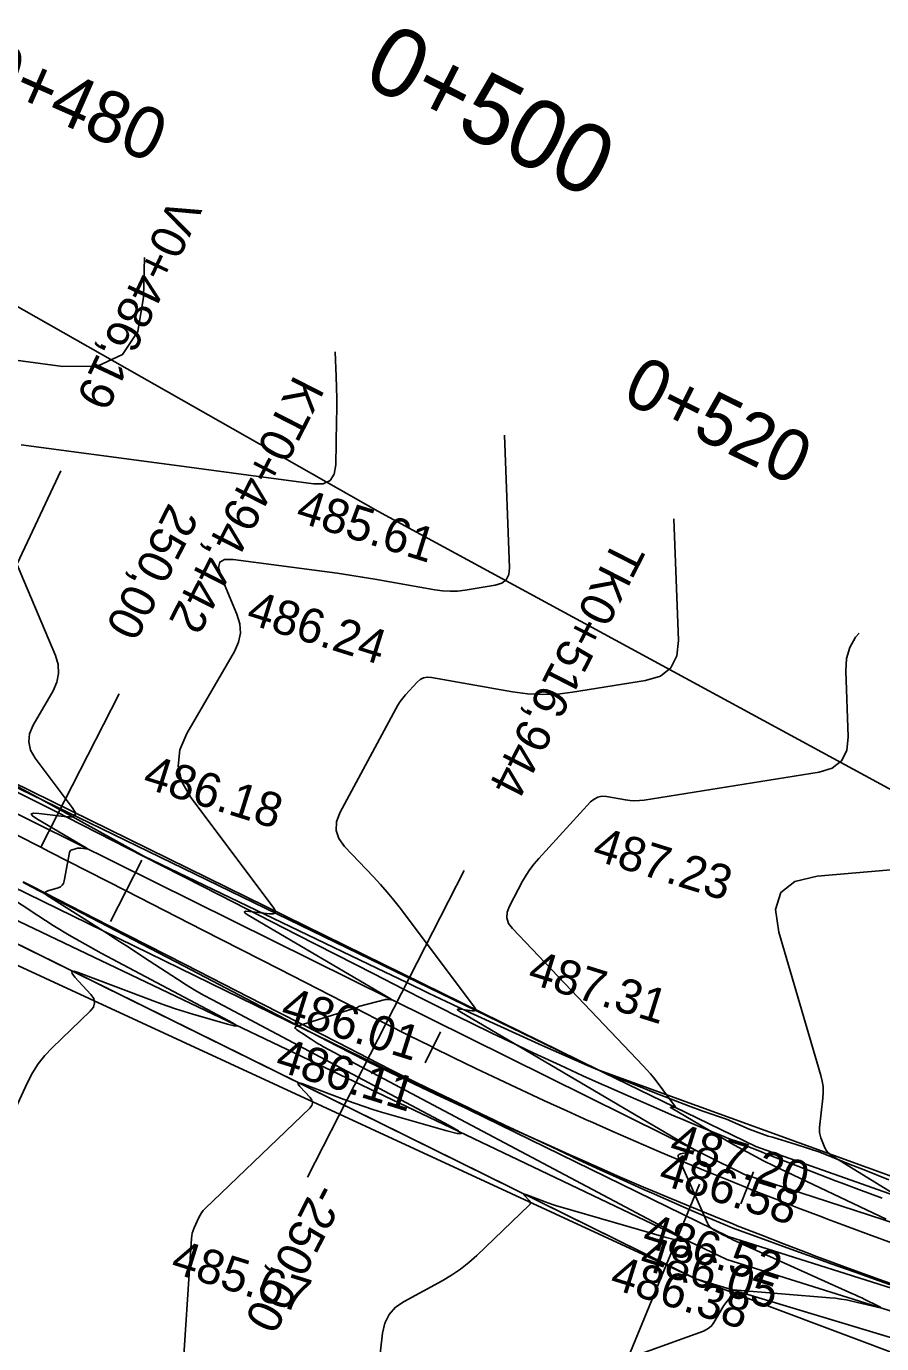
# Model space of a CAD drawing. Extents: x -636600 to -628587, y -1090963 to -1085869.
# Drawn here: x -629369.6 to -629320, y -1087474.7 to -1087398.2 of the extents above; entities that cross this region are included whole.
import ezdxf

# ---------------------------------------------------------------- set-up
doc = ezdxf.new("R2010")
doc.units = 0
for name, color, linetype in [('01_PARCELY_NÁVRH_PC', 7, 'Continuous'), ('40', 7, 'Continuous'), ('42', 7, 'Continuous'), ('60', 7, 'Continuous'), ('Ex_Major Contours', 7, 'Continuous'), ('Ex_Minor Contours', 7, 'Continuous'), ('HEKTOMETRY100', 7, 'Continuous'), ('HEKTOMETRY20', 7, 'Continuous'), ('HL_BODY', 7, 'Continuous'), ('koty_vše', 7, 'Continuous'), ('POLOMERY', 7, 'Continuous'), ('situace_osa', 7, 'Continuous'), ('situace_těleso', 7, 'Continuous'), ('situace_vozovka', 7, 'Continuous'), ('VRCHOLY', 7, 'Continuous')]:
    doc.layers.add(name, color=color, linetype=linetype)

msp = doc.modelspace()

# ---------------------------------------------------------------- linework, layer by layer
at = {"layer": '01_PARCELY_NÁVRH_PC'}
msp.add_lwpolyline([(-629217.269, -1087508.958), (-629282.17, -1087478.522), (-629336.363, -1087458.862), (-629378.449, -1087438.187), (-629413.659, -1087421.621), (-629443.636, -1087416.39), (-629443.866, -1087423.694), (-629444.194, -1087424.423), (-629429.354, -1087426.45), (-629379.95, -1087446.683), (-629330.734, -1087470.975), (-629288.614, -1087483.673), (-629279.325, -1087487.539), (-629234.204, -1087512.866), (-629221.586, -1087518.485), (-629217.269, -1087519.994)], dxfattribs=at)
at = {"layer": '40'}
for p, q in [((-629327.91, -1087464.921), (-629378.645, -1087439.757)), ((-629379.812, -1087443.594), (-629328.867, -1087468.52)), ((-629327.91, -1087464.921), (-629290.408, -1087477.141)), ((-629328.867, -1087468.52), (-629291.076, -1087480.452))]:
    msp.add_line(p, q, dxfattribs=at)
at = {"layer": '42'}
for p, q in [((-629390.052, -1087403.234), (-629349.199, -1087426.39)), ((-629349.199, -1087426.39), (-629312.176, -1087446.516)), ((-629380.485, -1087447.994), (-629330.734, -1087470.975)), ((-629330.734, -1087470.975), (-629280.097, -1087490.011))]:
    msp.add_line(p, q, dxfattribs=at)
at = {"layer": '60'}
for p, q in [((-629327.262, -1087463.28), (-629378.678, -1087438.322)), ((-629379.58, -1087445.668), (-629328.937, -1087469.85)), ((-629379.95, -1087446.683), (-629330.734, -1087470.975)), ((-629327.262, -1087463.28), (-629275.961, -1087481.434)), ((-629328.937, -1087469.85), (-629288.681, -1087482.478)), ((-629330.734, -1087470.975), (-629288.614, -1087483.673))]:
    msp.add_line(p, q, dxfattribs=at)
at = {"layer": 'Ex_Major Contours'}
for points in [[(-629362.759, -1087411.678), (-629362.803, -1087413.979), (-629363.13, -1087415.974), (-629364.022, -1087417.31), (-629365.478, -1087417.987), (-629367.5, -1087418.004), (-629376.718, -1087416.755)], [(-629319.253, -1087466.033), (-629322.862, -1087463.809), (-629322.985, -1087463.719), (-629323.09, -1087463.614), (-629323.177, -1087463.493), (-629323.244, -1087463.357), (-629323.478, -1087462.779), (-629323.527, -1087462.634), (-629323.557, -1087462.485), (-629323.568, -1087462.335), (-629323.56, -1087462.181), (-629323.365, -1087460.479), (-629323.343, -1087460.145), (-629323.355, -1087459.814), (-629323.4, -1087459.486), (-629323.478, -1087459.161), (-629325.919, -1087450.852), (-629326.109, -1087449.529), (-629325.802, -1087448.546), (-629324.998, -1087447.902), (-629323.696, -1087447.598), (-629312.242, -1087446.605)], [(-629373.516, -1087446.881), (-629368.95, -1087449.879), (-629368.047, -1087450.458), (-629367.131, -1087451.014), (-629366.202, -1087451.549), (-629365.261, -1087452.063), (-629357.852, -1087455.993), (-629357.509, -1087456.19), (-629357.408, -1087456.289), (-629357.55, -1087456.29), (-629357.933, -1087456.193), (-629359.952, -1087455.607), (-629360.455, -1087455.456), (-629360.955, -1087455.295), (-629361.452, -1087455.124), (-629361.945, -1087454.944), (-629366.612, -1087453.191), (-629366.862, -1087453.118), (-629366.975, -1087453.137), (-629366.95, -1087453.249), (-629366.789, -1087453.454), (-629365.869, -1087454.456), (-629365.698, -1087454.705), (-629365.646, -1087454.95), (-629365.713, -1087455.191), (-629365.899, -1087455.429), (-629368.116, -1087457.559), (-629368.543, -1087458.009), (-629368.923, -1087458.494), (-629369.255, -1087459.012), (-629369.539, -1087459.564), (-629370.679, -1087462.054)]]:
    msp.add_lwpolyline(points, dxfattribs=at)
at = {"layer": 'Ex_Minor Contours'}
for points in [[(-629369.908, -1087422.557), (-629361.755, -1087423.631), (-629360.746, -1087423.765), (-629359.737, -1087423.899), (-629358.729, -1087424.034), (-629357.72, -1087424.17), (-629352.938, -1087424.818), (-629352.381, -1087424.814), (-629351.98, -1087424.627), (-629351.734, -1087424.259), (-629351.644, -1087423.709), (-629351.595, -1087421.146), (-629351.587, -1087420.505), (-629351.589, -1087419.864), (-629351.599, -1087419.224), (-629351.619, -1087418.583), (-629351.675, -1087417.144)], [(-629349.612, -1087480.106), (-629348.929, -1087474.127), (-629348.797, -1087473.543), (-629348.545, -1087473.041), (-629348.173, -1087472.62), (-629347.68, -1087472.28), (-629345.468, -1087471.083), (-629344.928, -1087470.767), (-629344.412, -1087470.417), (-629343.921, -1087470.032), (-629343.456, -1087469.614), (-629340.417, -1087466.694), (-629340.366, -1087466.629), (-629340.348, -1087466.562), (-629340.362, -1087466.495), (-629340.409, -1087466.426), (-629340.662, -1087466.15), (-629340.707, -1087466.094), (-629340.713, -1087466.063), (-629340.682, -1087466.058), (-629340.613, -1087466.078), (-629339.49, -1087466.5), (-629339.273, -1087466.579), (-629339.055, -1087466.654), (-629338.835, -1087466.725), (-629338.614, -1087466.791), (-629332.467, -1087468.576), (-629331.632, -1087468.787), (-629331.324, -1087468.786), (-629331.544, -1087468.57), (-629332.29, -1087468.141), (-629352.352, -1087457.498), (-629352.446, -1087457.447), (-629352.538, -1087457.394), (-629352.628, -1087457.339), (-629352.718, -1087457.281), (-629353.073, -1087457.048), (-629353.162, -1087456.99), (-629353.252, -1087456.932), (-629353.341, -1087456.874), (-629353.431, -1087456.817), (-629353.911, -1087456.513), (-629353.991, -1087456.447), (-629354.013, -1087456.389), (-629353.977, -1087456.339), (-629353.882, -1087456.297), (-629350.35, -1087455.202), (-629350.346, -1087455.2), (-629350.343, -1087455.197), (-629350.34, -1087455.193), (-629350.339, -1087455.188), (-629350.335, -1087455.168), (-629350.333, -1087455.163), (-629350.331, -1087455.159), (-629350.327, -1087455.157), (-629350.323, -1087455.155), (-629348.749, -1087454.756), (-629348.711, -1087454.748), (-629348.674, -1087454.744), (-629348.637, -1087454.743), (-629348.599, -1087454.746), (-629348.448, -1087454.764), (-629348.419, -1087454.765), (-629348.407, -1087454.761), (-629348.414, -1087454.75), (-629348.438, -1087454.734), (-629356.724, -1087449.858), (-629356.905, -1087449.734), (-629356.953, -1087449.656), (-629356.868, -1087449.623), (-629356.648, -1087449.636), (-629355.503, -1087449.779), (-629355.274, -1087449.781), (-629355.16, -1087449.717), (-629355.161, -1087449.586), (-629355.277, -1087449.389), (-629360.065, -1087443.024), (-629360.583, -1087442.121), (-629360.793, -1087441.199), (-629360.694, -1087440.259), (-629360.286, -1087439.3), (-629357.52, -1087434.539), (-629357.284, -1087434.013), (-629357.183, -1087433.477), (-629357.216, -1087432.933), (-629357.385, -1087432.381), (-629358.328, -1087430.155), (-629358.46, -1087429.678), (-629358.383, -1087429.36), (-629358.097, -1087429.2), (-629357.602, -1087429.2), (-629352.3, -1087429.898), (-629351.568, -1087429.999), (-629350.837, -1087430.108), (-629350.108, -1087430.225), (-629349.379, -1087430.35), (-629345.885, -1087430.97), (-629345.449, -1087431.029), (-629345.013, -1087431.051), (-629344.576, -1087431.036), (-629344.14, -1087430.985), (-629342.392, -1087430.705), (-629342.012, -1087430.589), (-629341.746, -1087430.379), (-629341.592, -1087430.077), (-629341.553, -1087429.681), (-629341.848, -1087421.99)], [(-629360.574, -1087477.186), (-629360.029, -1087468.637), (-629360.011, -1087468.476), (-629359.979, -1087468.318), (-629359.932, -1087468.164), (-629359.872, -1087468.013), (-629359.599, -1087467.418), (-629359.525, -1087467.273), (-629359.438, -1087467.138), (-629359.338, -1087467.011), (-629359.227, -1087466.893), (-629353.158, -1087461.062), (-629353.04, -1087460.91), (-629352.997, -1087460.756), (-629353.03, -1087460.6), (-629353.139, -1087460.441), (-629353.725, -1087459.802), (-629353.828, -1087459.671), (-629353.844, -1087459.6), (-629353.772, -1087459.588), (-629353.613, -1087459.635), (-629351.012, -1087460.612), (-629350.509, -1087460.795), (-629350.003, -1087460.969), (-629349.494, -1087461.132), (-629348.981, -1087461.287), (-629345.2, -1087462.384), (-629344.591, -1087462.539), (-629344.366, -1087462.538), (-629344.526, -1087462.38), (-629345.071, -1087462.067), (-629358.806, -1087454.78), (-629359.324, -1087454.498), (-629359.834, -1087454.204), (-629360.338, -1087453.898), (-629360.834, -1087453.58), (-629362.805, -1087452.286), (-629363.299, -1087451.963), (-629363.794, -1087451.643), (-629364.29, -1087451.324), (-629364.787, -1087451.007), (-629368.402, -1087448.713), (-629368.499, -1087448.634), (-629368.525, -1087448.565), (-629368.481, -1087448.504), (-629368.367, -1087448.453), (-629367.77, -1087448.268), (-629367.636, -1087448.209), (-629367.532, -1087448.122), (-629367.458, -1087448.009), (-629367.414, -1087447.869), (-629367.105, -1087446.214), (-629367.087, -1087446.156), (-629367.056, -1087446.11), (-629367.012, -1087446.076), (-629366.955, -1087446.054), (-629366.701, -1087445.99), (-629366.638, -1087445.976), (-629366.574, -1087445.969), (-629366.51, -1087445.968), (-629366.445, -1087445.973), (-629366.152, -1087446.007), (-629366.098, -1087446.01), (-629366.077, -1087446.002), (-629366.089, -1087445.982), (-629366.133, -1087445.952), (-629368.999, -1087444.265), (-629369.257, -1087444.09), (-629369.325, -1087443.979), (-629369.204, -1087443.933), (-629368.893, -1087443.951), (-629367.27, -1087444.153), (-629366.945, -1087444.156), (-629366.784, -1087444.065), (-629366.785, -1087443.88), (-629366.95, -1087443.6), (-629369.101, -1087440.742), (-629369.367, -1087440.277), (-629369.475, -1087439.802), (-629369.424, -1087439.319), (-629369.214, -1087438.825), (-629368.057, -1087436.834), (-629367.832, -1087436.332), (-629367.736, -1087435.822), (-629367.768, -1087435.304), (-629367.928, -1087434.777), (-629371.964, -1087425.259)], [(-629332.021, -1087426.836), (-629331.75, -1087433.9), (-629331.84, -1087434.803), (-629332.19, -1087435.493), (-629332.799, -1087435.971), (-629333.666, -1087436.237), (-629337.908, -1087436.916), (-629338.778, -1087437.018), (-629339.646, -1087437.048), (-629340.514, -1087437.004), (-629341.382, -1087436.886), (-629346.093, -1087436.05), (-629346.329, -1087436.035), (-629346.545, -1087436.077), (-629346.742, -1087436.175), (-629346.92, -1087436.331), (-629347.594, -1087437.065), (-629347.756, -1087437.253), (-629347.905, -1087437.451), (-629348.042, -1087437.657), (-629348.166, -1087437.872), (-629351.404, -1087443.915), (-629351.603, -1087444.439), (-629351.625, -1087444.938), (-629351.471, -1087445.413), (-629351.14, -1087445.865), (-629349.464, -1087447.622), (-629349.052, -1087448.067), (-629348.653, -1087448.524), (-629348.268, -1087448.992), (-629347.896, -1087449.471), (-629343.604, -1087455.177), (-629343.536, -1087455.292), (-629343.535, -1087455.368), (-629343.602, -1087455.406), (-629343.735, -1087455.404), (-629344.404, -1087455.321), (-629344.532, -1087455.314), (-629344.582, -1087455.333), (-629344.554, -1087455.378), (-629344.448, -1087455.45), (-629330.742, -1087463.516), (-629330.739, -1087463.519), (-629330.738, -1087463.52), (-629330.739, -1087463.521), (-629330.743, -1087463.52), (-629330.764, -1087463.518), (-629330.769, -1087463.518), (-629330.774, -1087463.518), (-629330.78, -1087463.518), (-629330.785, -1087463.519), (-629330.951, -1087463.562), (-629330.981, -1087463.569), (-629331.011, -1087463.576), (-629331.04, -1087463.583), (-629331.07, -1087463.59), (-629331.624, -1087463.714), (-629331.709, -1087463.746), (-629331.757, -1087463.796), (-629331.769, -1087463.865), (-629331.744, -1087463.951), (-629330.066, -1087467.734), (-629329.996, -1087467.864), (-629329.907, -1087467.977), (-629329.8, -1087468.074), (-629329.675, -1087468.153), (-629329.138, -1087468.435), (-629329.004, -1087468.505), (-629328.868, -1087468.572), (-629328.731, -1087468.638), (-629328.594, -1087468.701), (-629321.679, -1087471.817), (-629321.488, -1087471.904), (-629321.298, -1087471.992), (-629321.108, -1087472.081), (-629320.919, -1087472.172), (-629320.165, -1087472.537), (-629320.025, -1087472.611), (-629319.984, -1087472.65), (-629320.041, -1087472.654), (-629320.196, -1087472.623), (-629321.683, -1087472.27), (-629322, -1087472.201), (-629322.318, -1087472.144), (-629322.639, -1087472.1), (-629322.962, -1087472.067), (-629328.578, -1087471.612), (-629328.602, -1087471.613), (-629328.615, -1087471.621), (-629328.616, -1087471.636), (-629328.607, -1087471.657), (-629328.547, -1087471.758), (-629328.536, -1087471.783), (-629328.534, -1087471.807), (-629328.54, -1087471.83), (-629328.555, -1087471.853), (-629328.927, -1087472.278), (-629328.993, -1087472.358), (-629329.056, -1087472.44), (-629329.115, -1087472.526), (-629329.17, -1087472.614), (-629329.701, -1087473.508), (-629329.818, -1087473.673), (-629329.958, -1087473.811), (-629330.12, -1087473.922), (-629330.304, -1087474.007), (-629333.896, -1087475.306)], [(-629319.682, -1087467.503), (-629326.217, -1087464.404), (-629326.84, -1087464.1), (-629327.456, -1087463.782), (-629328.065, -1087463.451), (-629328.667, -1087463.106), (-629332.172, -1087461.043), (-629332.202, -1087461.023), (-629332.21, -1087461.01), (-629332.196, -1087461.004), (-629332.159, -1087461.006), (-629331.968, -1087461.03), (-629331.93, -1087461.03), (-629331.911, -1087461.02), (-629331.911, -1087460.998), (-629331.931, -1087460.965), (-629332.993, -1087459.554), (-629333.183, -1087459.309), (-629333.38, -1087459.069), (-629333.583, -1087458.836), (-629333.794, -1087458.608), (-629341.39, -1087450.64), (-629341.612, -1087450.337), (-629341.716, -1087450.017), (-629341.701, -1087449.681), (-629341.568, -1087449.329), (-629340.797, -1087447.89), (-629340.593, -1087447.537), (-629340.369, -1087447.2), (-629340.125, -1087446.876), (-629339.859, -1087446.568), (-629336.849, -1087443.285), (-629336.651, -1087443.112), (-629336.43, -1087443.002), (-629336.189, -1087442.955), (-629335.925, -1087442.972), (-629334.829, -1087443.167), (-629334.555, -1087443.204), (-629334.281, -1087443.218), (-629334.007, -1087443.208), (-629333.732, -1087443.176), (-629323.576, -1087441.551), (-629322.815, -1087441.317), (-629322.28, -1087440.898), (-629321.973, -1087440.291), (-629321.894, -1087439.499), (-629322.04, -1087435.672), (-629321.996, -1087434.958), (-629321.807, -1087434.307), (-629321.472, -1087433.716), (-629321.254, -1087433.477)]]:
    msp.add_lwpolyline(points, dxfattribs=at)
at = {"layer": 'HEKTOMETRY100'}
msp.add_lwpolyline([(-629362.913, -1087446.666), (-629364.733, -1087450.228)], dxfattribs=at)
at = {"layer": 'HEKTOMETRY20'}
for points in [[(-629345.563, -1087456.639), (-629346.451, -1087458.43)], [(-629327.382, -1087464.766), (-629328.125, -1087466.623)]]:
    msp.add_lwpolyline(points, dxfattribs=at)
at = {"layer": 'HL_BODY'}
for points in [[(-629368.772, -1087445.917), (-629364.22, -1087437.013)], [(-629348.737, -1087456.16), (-629344.184, -1087447.256)]]:
    msp.add_lwpolyline(points, dxfattribs=at)
at = {"layer": 'POLOMERY'}
for points in [[(-629368.772, -1087445.917), (-629364.22, -1087437.013)], [(-629348.737, -1087456.16), (-629353.289, -1087465.064)]]:
    msp.add_lwpolyline(points, dxfattribs=at)
at = {"layer": 'situace_osa'}
msp.add_lwpolyline([(-629370.111, -1087445.237), (-629368.772, -1087445.917), (-629368.275, -1087446.171), (-629363.823, -1087448.447), (-629359.371, -1087450.723), (-629354.919, -1087452.999), (-629350.467, -1087455.275), (-629348.737, -1087456.16), (-629347.436, -1087456.82), (-629346.132, -1087457.472), (-629346.007, -1087457.535), (-629344.824, -1087458.117), (-629343.513, -1087458.754), (-629342.198, -1087459.384), (-629341.506, -1087459.711), (-629340.879, -1087460.006), (-629339.556, -1087460.62), (-629338.23, -1087461.226), (-629336.962, -1087461.797), (-629336.9, -1087461.825), (-629335.567, -1087462.415), (-629334.231, -1087462.998), (-629332.891, -1087463.574), (-629332.377, -1087463.792), (-629331.548, -1087464.141), (-629330.201, -1087464.701), (-629328.852, -1087465.252), (-629327.753, -1087465.695), (-629327.499, -1087465.796), (-629326.143, -1087466.332), (-629324.784, -1087466.86), (-629323.421, -1087467.38), (-629323.092, -1087467.505), (-629322.056, -1087467.893), (-629320.688, -1087468.397), (-629319.317, -1087468.893)], dxfattribs=at)
at = {"layer": 'situace_těleso'}
for points in [[(-629319.528, -1087465.22), (-629320.866, -1087464.692), (-629321.88, -1087464.288), (-629322.202, -1087464.16), (-629323.537, -1087463.625), (-629324.906, -1087463.177), (-629326.287, -1087462.756), (-629326.549, -1087462.683), (-629327.645, -1087462.276), (-629328.964, -1087461.699), (-629330.33, -1087461.234), (-629331.162, -1087460.921), (-629331.678, -1087460.725), (-629333.023, -1087460.206), (-629334.364, -1087459.679), (-629335.702, -1087459.141), (-629335.763, -1087459.116), (-629337.029, -1087458.58), (-629338.35, -1087458.001), (-629339.667, -1087457.417), (-629340.293, -1087457.137), (-629340.983, -1087456.826), (-629342.295, -1087456.228), (-629343.605, -1087455.625), (-629344.787, -1087455.074), (-629344.912, -1087455.015), (-629346.216, -1087454.399), (-629347.518, -1087453.776), (-629349.271, -1087452.934), (-629353.779, -1087450.768), (-629358.287, -1087448.602), (-629362.795, -1087446.435), (-629367.168, -1087444.006), (-629367.655, -1087443.732), (-629368.985, -1087443.003), (-629370.327, -1087442.297)], [(-629369.808, -1087447.942), (-629369.314, -1087448.203), (-629364.881, -1087450.516), (-629360.446, -1087452.825), (-629356.01, -1087455.133), (-629351.575, -1087457.441), (-629349.846, -1087458.331), (-629348.525, -1087458.98), (-629347.196, -1087459.614), (-629347.068, -1087459.674), (-629345.864, -1087460.241), (-629344.528, -1087460.86), (-629343.189, -1087461.471), (-629342.485, -1087461.789), (-629341.847, -1087462.075), (-629340.502, -1087462.672), (-629339.167, -1087463.29), (-629337.898, -1087463.89), (-629337.836, -1087463.919), (-629336.502, -1087464.54), (-629335.163, -1087465.153), (-629333.821, -1087465.757), (-629333.306, -1087465.987), (-629332.475, -1087466.354), (-629331.125, -1087466.942), (-629329.773, -1087467.525), (-629328.673, -1087467.994), (-629328.413, -1087468.089), (-629327.029, -1087468.594), (-629325.645, -1087469.096), (-629324.26, -1087469.596), (-629323.926, -1087469.717), (-629322.875, -1087470.096), (-629321.49, -1087470.592), (-629320.103, -1087471.086), (-629319.174, -1087471.415)]]:
    msp.add_lwpolyline(points, dxfattribs=at)
at = {"layer": 'situace_vozovka'}
for points in [[(-629370.453, -1087442.551), (-629369.098, -1087443.228), (-629367.748, -1087443.913), (-629367.251, -1087444.167), (-629362.799, -1087446.443), (-629358.347, -1087448.72), (-629353.895, -1087450.996), (-629349.443, -1087453.272), (-629347.712, -1087454.157), (-629346.424, -1087454.811), (-629345.131, -1087455.457), (-629345.007, -1087455.519), (-629343.835, -1087456.096), (-629342.536, -1087456.728), (-629341.232, -1087457.351), (-629340.547, -1087457.676), (-629339.925, -1087457.968), (-629338.615, -1087458.576), (-629337.3, -1087459.177), (-629336.043, -1087459.743), (-629335.983, -1087459.77), (-629334.662, -1087460.356), (-629333.337, -1087460.934), (-629332.009, -1087461.504), (-629331.5, -1087461.72), (-629330.678, -1087462.066), (-629329.344, -1087462.621), (-629328.006, -1087463.167), (-629326.918, -1087463.606), (-629326.666, -1087463.706), (-629325.322, -1087464.237), (-629323.975, -1087464.761), (-629322.625, -1087465.276), (-629322.299, -1087465.399), (-629321.272, -1087465.784), (-629319.916, -1087466.283)], [(-629369.796, -1087447.92), (-629369.299, -1087448.174), (-629364.847, -1087450.45), (-629360.395, -1087452.726), (-629355.943, -1087455.002), (-629351.492, -1087457.278), (-629349.761, -1087458.163), (-629348.449, -1087458.829), (-629347.133, -1087459.488), (-629347.007, -1087459.55), (-629345.813, -1087460.138), (-629344.49, -1087460.781), (-629343.163, -1087461.416), (-629342.465, -1087461.746), (-629341.832, -1087462.043), (-629340.498, -1087462.663), (-629339.16, -1087463.275), (-629337.88, -1087463.851), (-629337.818, -1087463.879), (-629336.473, -1087464.475), (-629335.125, -1087465.063), (-629333.773, -1087465.644), (-629333.254, -1087465.864), (-629332.417, -1087466.216), (-629331.059, -1087466.781), (-629329.697, -1087467.338), (-629328.589, -1087467.784), (-629328.332, -1087467.886), (-629326.964, -1087468.427), (-629325.592, -1087468.96), (-629324.218, -1087469.485), (-629323.886, -1087469.61), (-629322.84, -1087470.001), (-629321.46, -1087470.51), (-629320.076, -1087471.011), (-629319.148, -1087471.342)]]:
    msp.add_lwpolyline(points, dxfattribs=at)
at = {"layer": 'VRCHOLY'}
for points in [[(-629376.124, -1087442.158), (-629367.613, -1087424.059)], [(-629330.52, -1087465.473), (-629338.141, -1087483.964)]]:
    msp.add_lwpolyline(points, dxfattribs=at)

# ---------------------------------------------------------------- texts
at = {"layer": 'HEKTOMETRY100'}
msp.add_text('0+500', height=4, rotation=332.9211, dxfattribs=at).set_placement((-629350.231, -1087401.486))
at = {"layer": 'HEKTOMETRY20'}
for s, rotation, p in [('0+480', 336.23085, (-629372.662, -1087401.679)), ('0+520', 333.62151, (-629335.134, -1087419.952))]:
    msp.add_text(s, height=3, rotation=rotation, dxfattribs=at).set_placement(p)
at = {"layer": 'HL_BODY'}
for s, p in [('KT0+494,442', (-629354.032, -1087418.418)), ('TK0+516,944', (-629335.433, -1087427.943))]:
    msp.add_text(s, height=2, rotation=242.9211, dxfattribs=at).set_placement(p)
at = {"layer": 'koty_vše'}
for s, p in [('485.61', (-629354.056, -1087426.968)), ('486.24', (-629356.927, -1087432.881)), ('486.18', (-629362.938, -1087442.422)), ('487.23', (-629336.837, -1087446.596)), ('487.31', (-629340.589, -1087453.763)), ('486.01', (-629354.938, -1087455.891)), ('486.11', (-629355.249, -1087458.842)), ('487.20', (-629332.375, -1087463.778)), ('486.58', (-629332.993, -1087465.429)), ('486.52', (-629333.95, -1087469.027)), ('485.67', (-629361.314, -1087470.567)), ('486.05', (-629334.102, -1087470.331)), ('486.38', (-629335.817, -1087471.482))]:
    msp.add_text(s, height=2, rotation=342.65032, dxfattribs=at).set_placement(p)
at = {"layer": 'POLOMERY'}
for s, p in [('250,00', (-629361.321, -1087425.85)), ('-250,00', (-629352.844, -1087465.291))]:
    msp.add_text(s, height=2, rotation=242.9211, dxfattribs=at).set_placement(p)
at = {"layer": 'VRCHOLY'}
msp.add_text('V0+486,19', height=2, rotation=244.81286, dxfattribs=at).set_placement((-629361.193, -1087408.058))

doc.saveas('drawing.dxf')
